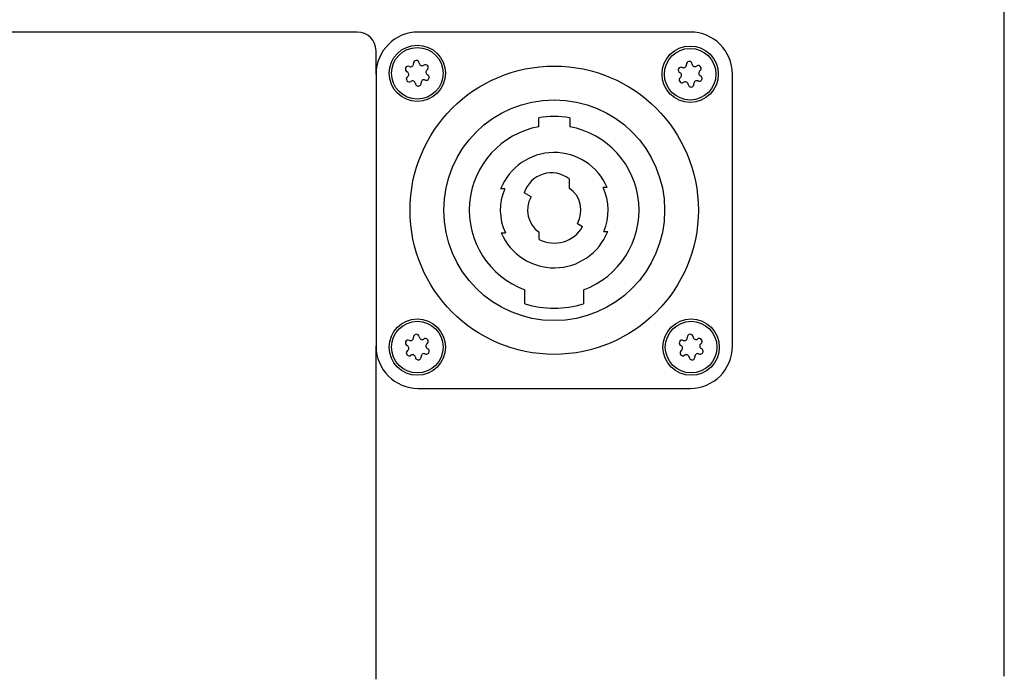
# Model space of a CAD drawing. Extents: x 1107 to 4046, y 937 to 3355.
# Tile 732 of 861: x 2187 to 2292, y 3223 to 3293. Entities that reach past the tile are written whole.
import ezdxf

# ---------------------------------------------------------------- set-up
doc = ezdxf.new("R2010")
doc.units = 0
doc.layers.add('KF_VIDA_L___C_BOTTOM', color=7, linetype='CONTINUOUS')

# ---------------------------------------------------------------- blocks, each defined once
blk = doc.blocks.new('KF_VIDA_L___C_BOTTOM')
at = {"layer": 'KF_VIDA_L___C_BOTTOM'}
for p, q in [((105, 348.3), (105, 460.8)), ((36, 417), (-36, 417)), ((71.5, 417), (42.5, 417)), ((38, 412.5), (38, 415)), ((38, 412.5), (38, 383.5)), ((76, 383.5), (76, 412.5)), ((55.35, 406.8991), (55.35, 407.8629)), ((58.65, 407.8629), (58.65, 406.8991)), ((58.6, 401.3362), (58.6, 400.3585)), ((51.7232, 400.2843), (51.29, 400.2843)), ((62.6494, 400.4304), (62.2111, 400.4304)), ((54.5318, 399.425), (53.7957, 399.85)), ((59.4682, 396.575), (60.0311, 396.25)), ((51.3506, 395.5696), (51.7889, 395.5696)), ((55.4, 394.8871), (55.4, 395.6415)), ((62.2768, 395.7157), (62.71, 395.7157)), ((53.875, 388.0282), (53.875, 389.5059)), ((60.125, 389.5059), (60.125, 388.0282)), ((38, 348), (38, 383.5)), ((42.5, 379), (71.5, 379))]:
    blk.add_line(p, q, dxfattribs=at)
for centre, radius in [((42.4, 412.6), 3), ((42.4, 412.6), 2.75), ((71.5, 412.5), 3), ((71.5, 412.5), 2.75), ((57, 398), 15.375), ((57, 398), 11.775), ((42.4, 383.4), 3), ((71.6, 383.4), 3), ((42.4, 383.4), 2.75), ((71.6, 383.4), 2.75)]:
    blk.add_circle(centre, radius, dxfattribs=at)
for centre, radius, start, end in [((36, 415), 2, 0, 90), ((42.5, 412.5), 4.5, 90, 180), ((71.5, 412.5), 4.5, 0, 90), ((42.3015, 413.6585), 0.3069, 5.314012, 185.314012), ((71.4015, 413.5585), 0.3069, 5.314012, 185.314012), ((41.434, 413.044), 0.3069, 65.314012, 245.314012), ((41.1777, 412.4863), 0.3069, 305.314012, 65.314012), ((41.6904, 413.6017), 0.3069, 245.314012, 5.314012), ((42.9127, 413.7154), 0.3069, 185.314012, 305.314012), ((43.2675, 413.2145), 0.3069, 305.314012, 125.314012), ((43.6223, 412.7137), 0.3069, 125.314012, 245.314012), ((70.534, 412.944), 0.3069, 65.314012, 245.314012), ((70.2777, 412.3863), 0.3069, 305.314012, 65.314012), ((70.7904, 413.5017), 0.3069, 245.314012, 5.314012), ((72.0127, 413.6154), 0.3069, 185.314012, 305.314012), ((72.3675, 413.1145), 0.3069, 305.314012, 125.314012), ((72.7223, 412.6137), 0.3069, 125.314012, 245.314012), ((41.5325, 411.9855), 0.3069, 125.314012, 305.314012), ((41.8873, 411.4846), 0.3069, 5.314012, 125.314012), ((43.1096, 411.5983), 0.3069, 65.314012, 185.314012), ((43.366, 412.156), 0.3069, 245.314012, 65.314012), ((70.6325, 411.8855), 0.3069, 125.314012, 305.314012), ((70.9873, 411.3846), 0.3069, 5.314012, 125.314012), ((72.2096, 411.4983), 0.3069, 65.314012, 185.314012), ((72.466, 412.056), 0.3069, 245.314012, 65.314012), ((42.4985, 411.5415), 0.3069, 185.314012, 5.314012), ((71.5985, 411.4415), 0.3069, 185.314012, 5.314012), ((57, 398), 10, 80.502766, 99.497234), ((57, 398), 9.0507, 100.504087, 249.801362), ((57, 398), 9.0507, 290.198638, 79.495913), ((57, 398), 6.15, 23.277959, 158.195625), ((56.7172, 398.9143), 3.0677, 52.138221, 162.239751), ((57, 398), 5.75, 156.59188, 205.004142), ((57, 398), 2.85, 330, 55.847085), ((57, 398), 5.75, 336.59188, 25.004142), ((57, 398), 2.85, 150, 235.847085), ((57, 398), 3.5, 242.797106, 330), ((57, 398), 6.15, 203.277959, 338.195625), ((57, 398), 10.45, 252.599864, 287.400136), ((41.6904, 384.4017), 0.3069, 245.314012, 5.314012), ((42.3015, 384.4585), 0.3069, 5.314012, 185.314012), ((42.9127, 384.5154), 0.3069, 185.314012, 305.314012), ((43.2675, 384.0145), 0.3069, 305.314012, 125.314012), ((70.8904, 384.4017), 0.3069, 245.314012, 5.314012), ((71.5015, 384.4585), 0.3069, 5.314012, 185.314012), ((72.1127, 384.5154), 0.3069, 185.314012, 305.314012), ((72.4675, 384.0145), 0.3069, 305.314012, 125.314012), ((42.5, 383.5), 4.5, 180, 270), ((41.434, 383.844), 0.3069, 65.314012, 245.314012), ((41.1777, 383.2863), 0.3069, 305.314012, 65.314012), ((43.6223, 383.5137), 0.3069, 125.314012, 245.314012), ((70.634, 383.844), 0.3069, 65.314012, 245.314012), ((70.3777, 383.2863), 0.3069, 305.314012, 65.314012), ((71.5, 383.5), 4.5, 270, 0), ((72.8223, 383.5137), 0.3069, 125.314012, 245.314012), ((41.5325, 382.7855), 0.3069, 125.314012, 305.314012), ((41.8873, 382.2846), 0.3069, 5.314012, 125.314012), ((42.4985, 382.3415), 0.3069, 185.314012, 5.314012), ((43.1096, 382.3983), 0.3069, 65.314012, 185.314012), ((43.366, 382.956), 0.3069, 245.314012, 65.314012), ((70.7325, 382.7855), 0.3069, 125.314012, 305.314012), ((71.0873, 382.2846), 0.3069, 5.314012, 125.314012), ((71.6985, 382.3415), 0.3069, 185.314012, 5.314012), ((72.3096, 382.3983), 0.3069, 65.314012, 185.314012), ((72.566, 382.956), 0.3069, 245.314012, 65.314012)]:
    blk.add_arc(centre, radius, start, end, dxfattribs=at)

msp = doc.modelspace()

# ---------------------------------------------------------------- block references
at = {"layer": 'KF_VIDA_L___C_BOTTOM'}
msp.add_blockref('KF_VIDA_L___C_BOTTOM', (2186.98, 2875.02), dxfattribs=at)

doc.saveas('drawing.dxf')
